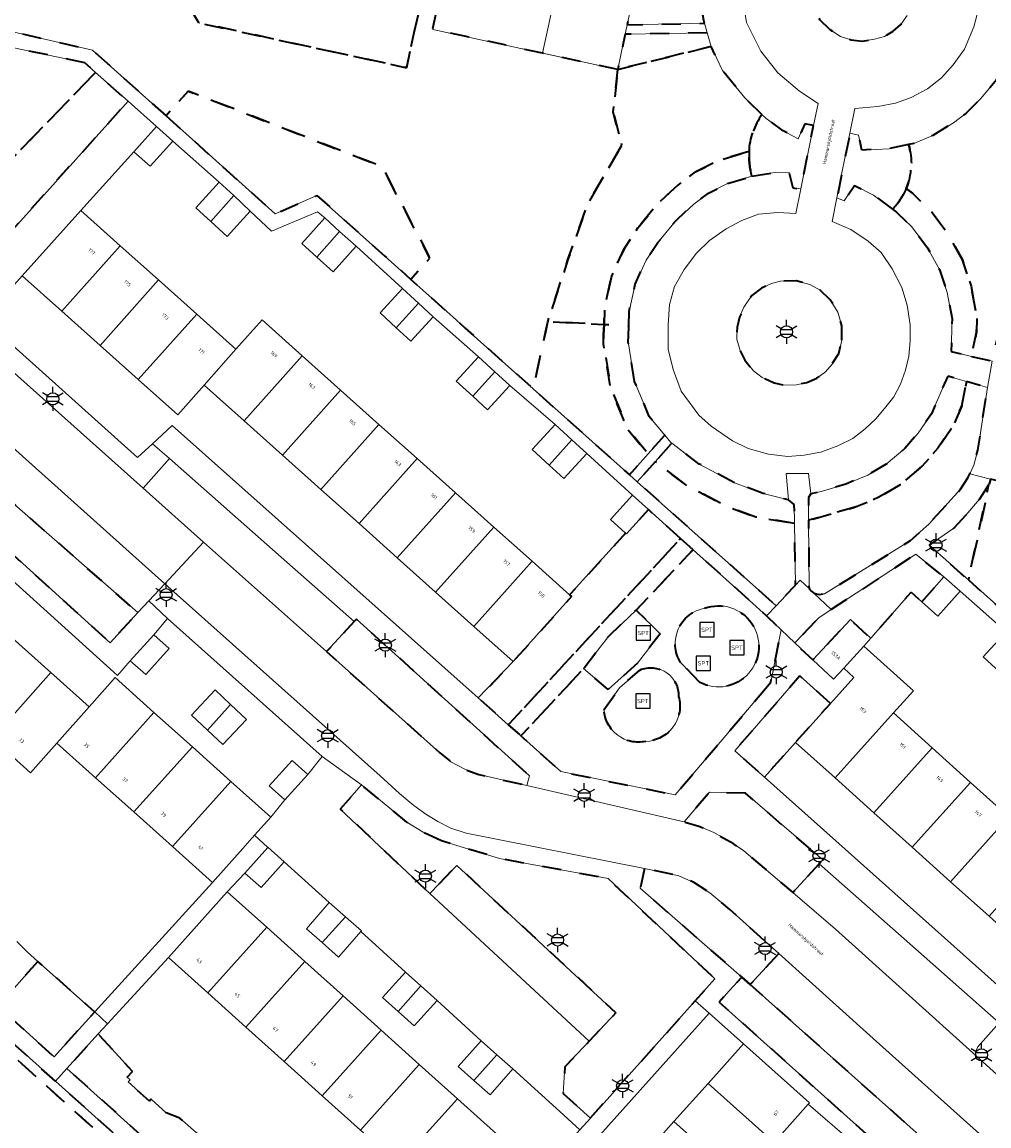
# Model space of a CAD drawing. Extents: x 105780 to 185197, y 477999 to 525027.
# Tile 135 of 562: x 106489 to 106591, y 479322 to 479438. Entities that reach past the tile are written whole.
import ezdxf
from ezdxf.enums import TextEntityAlignment as Align

# ---------------------------------------------------------------- set-up
doc = ezdxf.new("R2010")
doc.units = 0
doc.linetypes.add('XX-HIDDEN', pattern=[4, 2, -2])
for name, color, linetype, lineweight in [('B-GV-GR-MATERIAALGRENS-G', 252, 'XX-HIDDEN', 35), ('B-RO-IE-MEUBILAIR_WEGMEUBILAIR-S', 252, 'Continuous', 25), ('B-RO-IE-TERREINAFSCHEIDING_KUNSTMATIG_HEKWERK-G', 252, 'IE-TERREINAFSCHEIDING-KUNSTMATIG', 18), ('B-XX-KG-KADASTRAAL_BEBOUWING-G', 252, 'Continuous', 20), ('B1-WE-OG-BEBOUWING-T18', 7, 'Continuous', 18), ('B1-WE-OG-TERREIN_ERF-GV', 252, 'Continuous', 18), ('B1-WE-OG-TOPOGRAFIE-T18', 10, 'Continuous', 18), ('B1-WE-VH-VERHARDING_ASFALT-GV', 252, 'Continuous', 18), ('B1-WE-VH-VERHARDING_BETONSTRAATSTEEN-GV', 252, 'Continuous', 18), ('B1-WE-VH-VERHARDING_FUNDERING_ZAND-GV', 7, 'Continuous', 18), ('B1-WE-VH-VERHARDING_HOUTSNIPPERS-GV', 252, 'Continuous', 18), ('B1-WE-VH-VERHARDING_TEGEL-GV', 252, 'Continuous', 18)]:
    doc.layers.add(name, color=color, linetype=linetype, lineweight=lineweight)
doc.styles.add('NLCS-ISO', font='NLCS-ISO.ttf')
doc.styles.add('NLCS-ISO-M200-T18', font='NLCS-ISO.ttf', dxfattribs={"height": 0.36})
doc.linetypes.add('IE-TERREINAFSCHEIDING-KUNSTMATIG', pattern='A,4,[82,NLCS.SHX,S=0.75,R=90,X=0,Y=0],4,-2', length=10)

# ---------------------------------------------------------------- blocks, each defined once
blk = doc.blocks.new('B-SIE-WEG_LICHTMAST-SO')
at = {"ltscale": 0.1}
for p, q in [((0, 1.27), (0, 2.53)), ((-1.1, 0.63), (-2.19, 1.27)), ((1.1, 0.63), (2.19, 1.27)), ((-1.1, -0.63), (-2.19, -1.27)), ((0, -1.27), (0, -2.53)), ((1.1, -0.63), (2.19, -1.27))]:
    blk.add_line(p, q, dxfattribs=at)
at = {"flags": 128}
for points in [[(-1.16, 0.5), (1.16, 0.5)], [(-1.16, -0.5), (1.16, -0.5)]]:
    blk.add_lwpolyline(points, dxfattribs=at)
at = {"ltscale": 0.1}
blk.add_circle((0, 0), 1.27, dxfattribs=at)
at = {"style": 'NLCS-ISO'}
blk.add_attdef('TYPE', text='', height=1.8, dxfattribs=at).set_placement((0, 2.53), align=Align.BOTTOM_CENTER)
blk = doc.blocks.new('SIE-WEG_SPEELTOESTEL-SO')
at = {"flags": 128}
blk.add_lwpolyline([(-0.75, -0.75), (0.75, -0.75), (0.75, 0.75), (-0.75, 0.75)], close=True, dxfattribs=at)
at = {"style": 'NLCS-ISO'}
blk.add_text('SPT', height=0.45, dxfattribs=at).set_placement((0, 0), align=Align.MIDDLE_CENTER)

msp = doc.modelspace()

# ---------------------------------------------------------------- linework, layer by layer
at = {"layer": 'B-GV-GR-MATERIAALGRENS-G', "flags": 128}
for points in [[(106517.835, 479480.006), (106514.3, 479480.62), (106512.77, 479480.76), (106511.5, 479480.58), (106510.18, 479480.01), (106508.8, 479478.86), (106507.02, 479476.93), (106494.28, 479462.73), (106493.06, 479461.31), (106492.24, 479460.04), (106491.57, 479458.33), (106491.216, 479456.654), (106489.678, 479449.361), (106500.374, 479451.016), (106507.958, 479438.29), (106529.8, 479433.566), (106531.122, 479439.675), (106531.259, 479440.311), (106511.897, 479444.497), (106513.593, 479452.339), (106511.952, 479452.79)], [(106563.58, 479451.5), (106564.56, 479452.74), (106566.16, 479454.51), (106560.6, 479461.74), (106558.087, 479462.257), (106553.765, 479441.687), (106553.516, 479440.499), (106553.007, 479438.079), (106561.138, 479438.232), (106561.05, 479438.54), (106560.56, 479441.54), (106560.562, 479442.137), (106560.567, 479443.267), (106560.57, 479444.05), (106561.01, 479446.22), (106561.69, 479448.18), (106562.63, 479450.09)], [(106552.02, 479433.382), (106544.103, 479435.094), (106538.239, 479436.362), (106532.558, 479437.591), (106532.913, 479439.295), (106531.122, 479439.675), (106529.8, 479433.566), (106507.958, 479438.29), (106500.374, 479451.016), (106489.678, 479449.361), (106489.236, 479447.269), (106487.2, 479437.62), (106496.8, 479435.42), (106503.037, 479429.832), (106504.527, 479428.498), (106506.862, 479431.105), (106525.482, 479423.84), (106527.249, 479423.151), (106532.265, 479413.546), (106530.266, 479411.309), (106534.68, 479407.366), (106535.985, 479406.2), (106543.126, 479399.821), (106544.415, 479405.782), (106544.651, 479406.872), (106546.779, 479413.418), (106548.852, 479419.249), (106552.438, 479425.426), (106551.531, 479428.882)], [(106583.21, 479442.5), (106582.79, 479443.89), (106582.1, 479445.15), (106581.04, 479446.19), (106579.77, 479446.99), (106578.34, 479447.37), (106576.51, 479447.31), (106575.4, 479446.94), (106574.32, 479446.27), (106573.4, 479445.36), (106572.62, 479444.2), (106572.29, 479442.92), (106572.18, 479441.49), (106572.46, 479440.11), (106573.25, 479438.59), (106574.31, 479437.59), (106575.44, 479436.84), (106576.54, 479436.51), (106577.72, 479436.37), (106579, 479436.55), (106580.06, 479436.86), (106580.96, 479437.42), (106581.76, 479438.11), (106582.45, 479439.06), (106582.95, 479440.14), (106583.21, 479441.22)], [(106561.419, 479437.243), (106552.797, 479437.079), (106552.595, 479436.118), (106552.02, 479433.382), (106561.83, 479435.8)], [(106495.99, 479434.07), (106486.84, 479436.02), (106483.695, 479421.353), (106483.11, 479418.623), (106497.112, 479433.072)], [(106497.112, 479433.072), (106483.11, 479418.623), (106482.29, 479414.8), (106482.11, 479413.14), (106482.27, 479411.84), (106482.66, 479410.53), (106482.764, 479410.303), (106500.528, 479430.033)], [(106504.527, 479428.498), (106516, 479418.22), (106520.38, 479420.14), (106527.526, 479413.757), (106530.266, 479411.309), (106532.265, 479413.546), (106527.249, 479423.151), (106525.482, 479423.84), (106506.862, 479431.105)], [(106575.57, 479404.94), (106575.56, 479406.44), (106575.16, 479407.86), (106574.36, 479409.16), (106573.31, 479410.17), (106572.21, 479410.77), (106570.76, 479411.16), (106569.11, 479411.12), (106568.18, 479410.87), (106567.12, 479410.38), (106566.12, 479409.61), (106565.26, 479408.39), (106564.82, 479407.33), (106564.55, 479406.29), (106564.54, 479405.05), (106564.88, 479403.83), (106565.36, 479402.81), (106566.28, 479401.72), (106567.21, 479401.01), (106568.46, 479400.44), (106569.47, 479400.21), (106570.79, 479400.25), (106571.88, 479400.48), (106572.94, 479400.93), (106573.84, 479401.61), (106574.54, 479402.4), (106575.24, 479403.52)], [(106550.51, 479404.549), (106550.513, 479405.48), (106550.568, 479406.579), (106544.651, 479406.872), (106544.415, 479405.782), (106543.126, 479399.821), (106553.246, 479390.78), (106555.209, 479392.977), (106553.069, 479395.539), (106551.273, 479399.884)], [(106553.79, 479400.6), (106553.11, 479404.76), (106553.129, 479405.35), (106553.163, 479406.45), (106550.568, 479406.579), (106550.513, 479405.48), (106550.51, 479404.549), (106551.273, 479399.884), (106553.069, 479395.539), (106555.209, 479392.977), (106556.96, 479394.937), (106555.32, 479396.9)], [(106588.174, 479398.017), (106588.684, 479400.574), (106586.7, 479401.136), (106584.98, 479397.2), (106583.59, 479395.15), (106582.2, 479393.55), (106580.24, 479391.89), (106578.31, 479390.75), (106575.99, 479389.79), (106573.53, 479389.06), (106572.3, 479388.76), (106572.06, 479388.39), (106572.075, 479385.998), (106576.84, 479387.328), (106579.474, 479388.418), (106581.752, 479389.763), (106584.032, 479391.695), (106585.655, 479393.562), (106587.266, 479395.939)], [(106588.06, 479389.27), (106588.81, 479390.46), (106589.01, 479390.879), (106589.45, 479391.8), (106589.87, 479393.37), (106590.89, 479399.95), (106588.684, 479400.574), (106588.174, 479398.017), (106587.266, 479395.939), (106585.655, 479393.562), (106584.032, 479391.695), (106581.752, 479389.763), (106579.474, 479388.418), (106576.84, 479387.328), (106572.075, 479385.998), (106572.119, 479378.814), (106572.389, 479378.559), (106572.61, 479378.35), (106573.17, 479378.19), (106573.75, 479378.28), (106582.78, 479383.86), (106584.76, 479385.64)], [(106564.3, 479389.94), (106560.58, 479391.91), (106557.689, 479394.102), (106555.951, 479392.157), (106559.177, 479389.711), (106563.232, 479387.563), (106566.521, 479386.336), (106570.598, 479385.668), (106570.57, 479387.64), (106569.96, 479388.14), (106567.3, 479388.82)], [(106566.521, 479386.336), (106563.232, 479387.563), (106559.177, 479389.711), (106555.951, 479392.157), (106554.067, 479390.047), (106566.841, 479378.636), (106568.65, 479377.02), (106570.69, 479379.18), (106570.598, 479385.668)], [(106591.04, 479389.74), (106590.03, 479388.22), (106588.6, 479386.55), (106587.33, 479385.17), (106584.74, 479383.397), (106588.874, 479379.722)], [(106608.58, 479375.63), (106603.29, 479376.69), (106603.79, 479379.13), (106600.11, 479379.95), (106600.53, 479382.11), (106600.738, 479382.198), (106601.696, 479387.082), (106605.044, 479386.372), (106605.09, 479387.05), (106591.189, 479390.323), (106591.04, 479389.74), (106588.874, 479379.722), (106598.73, 479370.96), (106615.52, 479355.44), (106616.092, 479354.91), (106618.581, 479357.717), (106622.25, 479361.856), (106611.06, 479364.19), (106611.96, 479368.43), (106607.11, 479369.19)], [(106487.444, 479388.674), (106484.83, 479385.63), (106498.66, 479373.13), (106501.56, 479376.29)], [(106558.621, 479384.084), (106555.232, 479387.129), (106552.931, 479384.555), (106552.835, 479384.641), (106546.953, 479378.144), (106547.141, 479377.976), (106541.029, 479371.142), (106537.349, 479367.319), (106540.507, 479364.507)], [(106559.932, 479382.905), (106558.621, 479384.084), (106540.507, 479364.507), (106541.834, 479363.326), (106548.421, 479370.419), (106551.029, 479373.792), (106553.957, 479376.565)], [(106567, 479367.65), (106568.1, 479368.979), (106569.204, 479374.469), (106567.654, 479375.966), (106565.88, 479377.56), (106559.932, 479382.905), (106553.957, 479376.565), (106556.472, 479374.061), (106554.088, 479370.974), (106550.987, 479368.216), (106548.421, 479370.419), (106541.834, 479363.326), (106546.03, 479359.59), (106558.05, 479357.13), (106562.973, 479362.916)], [(106583.979, 479377.417), (106586.304, 479380.05), (106583.34, 479382.43), (106574.451, 479376.611), (106573.15, 479375.76), (106570.618, 479373.104), (106572.521, 479371.314), (106576.466, 479375.574), (106578.618, 479373.596), (106582.87, 479378.45)], [(106524.55, 479375.61), (106524.304, 479375.344), (106521.388, 479372.198), (106533.31, 479361.57), (106534.48, 479360.61), (106536, 479359.79), (106537.39, 479359.29), (106542.46, 479358.121), (106542.73, 479359.12)], [(106574.387, 479366.747), (106571.15, 479369.65), (106564.32, 479361.77), (106567.423, 479359), (106570.707, 479362.653)], [(106533.47, 479352.31), (106531.56, 479353.2), (106529.84, 479354.26), (106525.072, 479358.178), (106522.84, 479355.64), (106532.24, 479346.78), (106535.099, 479349.714), (106551.82, 479334.24), (106549.012, 479331.259), (106546.45, 479328.54), (106546.28, 479325.74), (106549.13, 479323.16), (106560.156, 479335.492), (106562.22, 479337.8), (106550.99, 479348.33), (106539.58, 479350.44)], [(106565.46, 479357.31), (106561.66, 479357.41), (106558.994, 479354.295), (106560.54, 479353.86), (106562.1, 479353.18), (106563.85, 479352.19), (106565.25, 479351.25), (106570.403, 479346.865), (106573.187, 479349.885), (106573.56, 479350.29)], [(106554.809, 479349.406), (106554.36, 479347.33), (106565.049, 479337.983), (106565.948, 479337.197), (106568.948, 479340.458), (106563.8, 479345.08), (106561.69, 479346.84), (106560.09, 479347.89), (106558.45, 479348.63)], [(106491.052, 479339.623), (106486.838, 479334.925), (106492.752, 479329.612), (106497.024, 479334.316), (106496.995, 479334.343)], [(106565.948, 479337.197), (106565.049, 479337.983), (106563.74, 479336.53), (106562.683, 479335.356), (106584.455, 479315.819), (106586.93, 479318.48)], [(106512.274, 479317.624), (106505.97, 479323.14), (106504.55, 479323.72), (106502.968, 479325.159), (106502.781, 479324.951), (106500.537, 479326.967), (106500.736, 479327.189), (106500.45, 479327.45), (106501.01, 479328.05), (106497.388, 479332.013), (106494.109, 479328.389), (106513.87, 479310.58), (106527.258, 479298.698), (106530.135, 479301.915), (106527.033, 479304.71)]]:
    msp.add_lwpolyline(points, close=True, dxfattribs=at)
for points in [[(106567.174, 479428.661), (106565.37, 479430.4), (106563.01, 479433.27), (106561.83, 479435.8), (106552.02, 479433.382), (106551.531, 479428.882), (106552.438, 479425.426), (106548.852, 479419.249), (106546.779, 479413.418), (106544.651, 479406.872), (106550.568, 479406.579), (106550.619, 479408.261), (106551.36, 479411.64), (106552.723, 479414.612), (106554.135, 479416.724), (106556.169, 479419.234), (106558.336, 479421.233), (106560.174, 479422.605), (106562.598, 479423.805), (106565.54, 479424.701), (106565.827, 479424.746)], [(106598.53, 479434.25), (106593.828, 479435.729), (106593.234, 479434.728), (106591.68, 479432.11), (106590.14, 479430.29), (106588.63, 479428.8), (106587.31, 479427.76), (106585.12, 479426.45), (106583.13, 479425.61), (106582.587, 479425.49)], [(106582.339, 479420.854), (106582.996, 479420.363), (106584.89, 479418.574), (106586.76, 479416.063), (106588.242, 479413.387), (106589.164, 479410.6), (106589.767, 479407.374), (106589.721, 479405.778), (106589.213, 479403.226), (106591.38, 479402.72), (106598.53, 479434.25)], [(106572.603, 479427.495), (106571.67, 479427.68), (106570.97, 479426.08), (106569.4, 479426.94), (106567.61, 479428.24), (106567.174, 479428.661)], [(106566.12, 479422.16), (106568.32, 479422.5), (106570.02, 479422.56), (106570.42, 479420.95), (106571.246, 479420.818), (106572.603, 479427.495)], [(106582.587, 479425.49), (106580.54, 479425.04), (106577.69, 479424.91), (106577.34, 479426.48), (106576.427, 479426.693), (106575.05, 479419.875), (106575.81, 479419.59), (106576.9, 479421.2), (106578.91, 479420.17), (106580.886, 479418.694)], [(106565.827, 479424.746), (106565.54, 479424.701), (106562.598, 479423.805), (106560.174, 479422.605), (106558.336, 479421.233), (106556.169, 479419.234), (106554.135, 479416.724), (106552.723, 479414.612), (106551.36, 479411.64), (106550.619, 479408.261), (106550.568, 479406.579), (106553.163, 479406.45), (106553.21, 479407.94), (106553.84, 479410.81), (106555, 479413.34), (106556.23, 479415.18), (106558.07, 479417.45), (106560, 479419.23), (106561.54, 479420.38), (106563.56, 479421.38)], [(106563.56, 479421.38), (106566.12, 479422.16)], [(106588.242, 479413.387), (106586.76, 479416.063), (106584.89, 479418.574), (106582.996, 479420.363), (106582.339, 479420.854)], [(106580.886, 479418.694), (106581.32, 479418.37), (106582.94, 479416.84), (106584.57, 479414.65), (106585.85, 479412.34), (106586.64, 479409.95), (106587.16, 479407.17), (106587.061, 479403.729), (106589.213, 479403.226), (106589.721, 479405.778), (106589.767, 479407.374), (106589.164, 479410.6), (106588.242, 479413.387)], [(106501.86, 479319), (106492.891, 479327.043), (106444.93, 479370.05), (106441.22, 479373.28), (106440.38, 479373.76), (106438.2, 479374.53), (106432.19, 479376.19), (106430.65, 479376.87), (106429.76, 479377.48), (106417.24, 479388.523), (106412.507, 479387.223), (106413.014, 479386.803), (106448.975, 479354.193)], [(106560.654, 479368.951), (106558.606, 479371.051)], [(106550.558, 479366.059), (106552.213, 479368.395), (106554.342, 479370.243)], [(106554.342, 479370.243), (106554.501, 479370.333)], [(106550.521, 479274.198), (106547.999, 479276.588), (106543.801, 479280.417), (106501.194, 479318.254), (106444.268, 479369.301)], [(106444.268, 479369.301), (106501.194, 479318.254), (106543.801, 479280.417), (106547.999, 479276.588), (106550.521, 479274.198)]]:
    msp.add_lwpolyline(points, dxfattribs=at)
for points in [[(106567.174, 479428.661, 0.1376403), (106565.827, 479424.746)], [(106565.827, 479424.746, -0.1376403), (106567.174, 479428.661)], [(106582.587, 479425.49, -0.1751345), (106582.339, 479420.854)], [(106582.339, 479420.854, 0.1751345), (106582.587, 479425.49)], [(106565.827, 479424.746, 0.0855017), (106566.12, 479422.16)], [(106566.12, 479422.16, -0.0855017), (106565.827, 479424.746)], [(106580.886, 479418.694, 0.095995), (106582.339, 479420.854)], [(106582.339, 479420.854, -0.095995), (106580.886, 479418.694)], [(106558.606, 479371.051, -0.5267767), (106561.143, 479376.745)], [(106561.143, 479376.745, -1.5268277), (106560.654, 479368.951)], [(106554.501, 479370.333, -0.5232696), (106558.409, 479367.487)], [(106558.409, 479367.487, -0.4871438), (106554.958, 479362.757)], [(106554.958, 479362.757, -0.4550086), (106550.558, 479366.059)]]:
    msp.add_lwpolyline(points, format="xyb", dxfattribs=at)
at = {"layer": 'B-RO-IE-TERREINAFSCHEIDING_KUNSTMATIG_HEKWERK-G', "flags": 128}
msp.add_lwpolyline([(106553.007, 479438.079), (106552.797, 479437.079), (106552.595, 479436.118), (106552.02, 479433.382), (106542.032, 479435.542)], dxfattribs=at)
at = {"layer": 'B-XX-KG-KADASTRAAL_BEBOUWING-G', "flags": 128}
msp.add_lwpolyline([(106532.913, 479439.295), (106532.558, 479437.591), (106538.239, 479436.362), (106544.103, 479435.094), (106545.11, 479439.751)], dxfattribs=at)
for points in [[(106505.223, 479425.841), (106503.517, 479427.374), (106501.149, 479424.739), (106502.855, 479423.206)], [(106511.653, 479420.117), (106510.096, 479421.533), (106507.651, 479418.845), (106509.23, 479417.408)], [(106513.36, 479418.484), (106511.653, 479420.117), (106509.23, 479417.408), (106510.954, 479415.84)], [(106499.707, 479414.86), (106495.563, 479418.566), (106489.41, 479411.686), (106493.554, 479407.98)], [(106522.773, 479416.355), (106521.202, 479417.774), (106518.787, 479415.101), (106520.391, 479413.652)], [(106524.495, 479414.799), (106522.773, 479416.355), (106520.391, 479413.652), (106522.08, 479412.126)], [(106503.732, 479411.26), (106499.707, 479414.86), (106493.554, 479407.98), (106497.579, 479404.38)], [(106507.757, 479407.661), (106503.732, 479411.26), (106497.579, 479404.38), (106501.605, 479400.781)], [(106531.053, 479408.825), (106529.392, 479410.367), (106527.021, 479407.812), (106528.729, 479406.227)], [(106532.623, 479407.368), (106531.053, 479408.825), (106528.729, 479406.227), (106530.252, 479404.814)], [(106511.871, 479403.982), (106507.757, 479407.661), (106501.605, 479400.781), (106505.746, 479397.077), (106508.537, 479400.198)], [(106518.834, 479403.292), (106514.622, 479407.058), (106511.871, 479403.982), (106508.537, 479400.198), (106512.721, 479396.456)], [(106522.872, 479399.68), (106518.834, 479403.292), (106512.721, 479396.456), (106516.758, 479392.846)], [(106539.08, 479401.601), (106537.367, 479403.172), (106535.031, 479400.626), (106536.776, 479399.025)], [(106540.659, 479400.152), (106539.08, 479401.601), (106536.776, 479399.025), (106538.323, 479397.606)], [(106526.897, 479396.081), (106522.872, 479399.68), (106516.758, 479392.846), (106520.783, 479389.247)], [(106530.922, 479392.481), (106526.897, 479396.081), (106520.783, 479389.247), (106524.809, 479385.647)], [(106547.185, 479394.464), (106545.437, 479396.068), (106543.021, 479393.435), (106544.803, 479391.8)], [(106548.773, 479393.006), (106547.185, 479394.464), (106544.803, 479391.8), (106546.357, 479390.374)], [(106534.947, 479388.881), (106530.922, 479392.481), (106524.809, 479385.647), (106528.834, 479382.048)], [(106538.972, 479385.282), (106534.947, 479388.881), (106528.834, 479382.048), (106532.859, 479378.448)], [(106555.232, 479387.129), (106553.545, 479388.638), (106551.243, 479386.063), (106552.835, 479384.641), (106552.931, 479384.555)], [(106542.997, 479381.682), (106538.972, 479385.282), (106532.859, 479378.448), (106536.884, 479374.848)], [(106546.953, 479378.144), (106542.997, 479381.682), (106536.884, 479374.848), (106541.029, 479371.142), (106547.141, 479377.976)], [(106588.001, 479378.552), (106586.304, 479380.05), (106583.979, 479377.417), (106585.675, 479375.919)], [(106577.877, 479372.774), (106578.618, 479373.596), (106576.466, 479375.574), (106572.521, 479371.314), (106574.708, 479369.289), (106575.783, 479370.449)], [(106594.582, 479372.674), (106592.838, 479374.267), (106590.429, 479371.63), (106592.194, 479370.017)], [(106492.423, 479369.987), (106488.379, 479373.611), (106482.18, 479366.693), (106486.225, 479363.069)], [(106503.223, 479373.972), (106500.765, 479371.218), (106502.388, 479369.77), (106504.846, 479372.524)], [(106577.877, 479372.774), (106575.783, 479370.449), (106576.837, 479369.473), (106574.387, 479366.747), (106570.707, 479362.653), (106574.86, 479358.92), (106580.986, 479365.744), (106583.092, 479368.087)], [(106496.424, 479366.403), (106492.423, 479369.987), (106486.225, 479363.069), (106490.26, 479359.454), (106493.054, 479362.573)], [(106503.246, 479365.793), (106499.158, 479369.455), (106496.424, 479366.403), (106493.054, 479362.573), (106497.108, 479358.941)], [(106511.304, 479366.649), (106509.69, 479368.172), (106507.196, 479365.529), (106508.878, 479363.941)], [(106511.304, 479366.649), (106508.878, 479363.941), (106510.49, 479362.42), (106512.985, 479365.063)], [(106507.287, 479362.171), (106503.246, 479365.793), (106497.108, 479358.941), (106501.121, 479355.346)], [(106585.062, 479362.081), (106580.986, 479365.744), (106574.86, 479358.92), (106578.932, 479355.26)], [(106511.334, 479358.546), (106507.287, 479362.171), (106501.121, 479355.346), (106505.196, 479351.694)], [(106589.1, 479358.451), (106585.062, 479362.081), (106578.932, 479355.26), (106582.97, 479351.631)], [(106519.423, 479359.282), (106517.784, 479360.756), (106515.375, 479358.079), (106517.015, 479356.604)], [(106515.528, 479354.789), (106511.334, 479358.546), (106505.196, 479351.694), (106509.389, 479347.937), (106512.594, 479351.515), (106513.825, 479352.889)], [(106593.137, 479354.823), (106589.1, 479358.451), (106582.97, 479351.631), (106587.008, 479348.002)], [(106597.172, 479351.197), (106593.137, 479354.823), (106587.008, 479348.002), (106591.045, 479344.373)], [(106516.951, 479350.097), (106515.239, 479351.622), (106515.235, 479351.617), (106512.823, 479348.91), (106514.535, 479347.385)], [(106515.107, 479343.214), (106510.961, 479346.94), (106504.771, 479340.053), (106508.902, 479336.341)], [(106523.375, 479344.329), (106521.678, 479345.807), (106519.272, 479343.046), (106520.926, 479341.605)], [(106524.993, 479342.768), (106525.068, 479342.854), (106523.375, 479344.329), (106520.926, 479341.605), (106522.663, 479340.092)], [(106519.123, 479339.605), (106515.107, 479343.214), (106508.902, 479336.341), (106512.918, 479332.731)], [(106523.139, 479335.996), (106519.123, 479339.605), (106512.918, 479332.731), (106516.934, 479329.122)], [(106531.326, 479337.053), (106529.696, 479338.515), (106527.29, 479335.834), (106528.917, 479334.373)], [(106533.021, 479335.531), (106531.326, 479337.053), (106528.917, 479334.373), (106530.615, 479332.85)], [(106527.142, 479332.398), (106523.139, 479335.996), (106516.934, 479329.122), (106520.952, 479325.511)], [(106531.15, 479328.796), (106527.142, 479332.398), (106520.952, 479325.511), (106524.96, 479321.909)], [(106539.316, 479329.82), (106537.65, 479331.296), (106535.241, 479328.578), (106536.887, 479327.118)], [(106565.219, 479330.979), (106561.504, 479326.813), (106568.463, 479320.609), (106572.033, 479324.614), (106572.177, 479324.775)], [(106540.993, 479328.333), (106539.316, 479329.82), (106536.887, 479327.118), (106538.583, 479325.615)], [(106535.158, 479325.194), (106531.15, 479328.796), (106524.96, 479321.909), (106528.968, 479318.307)], [(106561.504, 479326.813), (106557.923, 479322.796), (106564.881, 479316.592), (106564.894, 479316.607), (106567.044, 479314.602), (106570.577, 479318.564), (106568.427, 479320.568), (106568.463, 479320.609)], [(106535.158, 479325.194), (106528.968, 479318.307), (106533.125, 479314.572), (106539.314, 479321.459)], [(106557.923, 479322.796), (106554.341, 479318.779), (106561.3, 479312.575), (106564.881, 479316.592)]]:
    msp.add_lwpolyline(points, close=True, dxfattribs=at)
at = {"layer": 'B1-WE-OG-TERREIN_ERF-GV', "flags": 128}
for points in [[(106558.087, 479462.257), (106550.165, 479463.887), (106549.368, 479460.2), (106547.425, 479460.62), (106546.06, 479454.303), (106548.083, 479453.865), (106546.193, 479445.123), (106544.242, 479445.545), (106543.602, 479442.586), (106543.084, 479440.189), (106545.11, 479439.751), (106544.103, 479435.094), (106552.02, 479433.382), (106552.595, 479436.118), (106552.797, 479437.079), (106552.827, 479437.223), (106553.007, 479438.079), (106553.516, 479440.499), (106553.765, 479441.687)], [(106503.517, 479427.374), (106500.528, 479430.033), (106482.764, 479410.303), (106483.15, 479409.46), (106483.86, 479408.49), (106485.279, 479407.119), (106489.41, 479411.686), (106495.563, 479418.566), (106501.149, 479424.739)], [(106524.495, 479414.799), (106522.08, 479412.126), (106520.391, 479413.652), (106518.787, 479415.101), (106521.202, 479417.774), (106520.438, 479418.413), (106515.62, 479416.38), (106513.36, 479418.484), (106510.954, 479415.84), (106509.23, 479417.408), (106507.651, 479418.845), (106510.096, 479421.533), (106505.223, 479425.841), (106502.855, 479423.206), (106501.149, 479424.739), (106495.563, 479418.566), (106499.707, 479414.86), (106503.732, 479411.26), (106507.757, 479407.661), (106511.871, 479403.982), (106514.622, 479407.058), (106518.834, 479403.292), (106522.872, 479399.68), (106526.897, 479396.081), (106530.922, 479392.481), (106534.947, 479388.881), (106538.972, 479385.282), (106542.997, 479381.682), (106546.953, 479378.144), (106552.835, 479384.641), (106551.243, 479386.063), (106553.545, 479388.638), (106548.773, 479393.006), (106546.357, 479390.374), (106544.803, 479391.8), (106543.021, 479393.435), (106545.437, 479396.068), (106540.659, 479400.152), (106538.323, 479397.606), (106536.776, 479399.025), (106535.031, 479400.626), (106537.367, 479403.172), (106532.623, 479407.368), (106530.252, 479404.814), (106528.729, 479406.227), (106527.021, 479407.812), (106529.392, 479410.367)], [(106497.579, 479404.38), (106493.554, 479407.98), (106489.41, 479411.686), (106485.279, 479407.119), (106501.52, 479392.6), (106503.094, 479394.045), (106505.18, 479395.96), (106537.349, 479367.319), (106541.029, 479371.142), (106536.884, 479374.848), (106532.859, 479378.448), (106528.834, 479382.048), (106524.809, 479385.647), (106520.783, 479389.247), (106516.758, 479392.846), (106512.721, 479396.456), (106508.537, 479400.198), (106505.746, 479397.077), (106501.605, 479400.781)], [(106507.196, 479365.529), (106509.69, 479368.172), (106511.304, 479366.649), (106512.985, 479365.063), (106510.49, 479362.42), (106508.878, 479363.941)], [(106582.97, 479351.631), (106578.932, 479355.26), (106574.86, 479358.92), (106570.707, 479362.653), (106567.423, 479359), (106595.823, 479333.651), (106592.61, 479330.18), (106608.92, 479315.54), (106611.211, 479317.954), (106612.582, 479319.3), (106608.395, 479323.063), (106604.357, 479326.693), (106600.318, 479330.322), (106596.26, 479333.97), (106599.102, 479337.132), (106595.084, 479340.743), (106591.045, 479344.373), (106587.008, 479348.002)], [(106510.961, 479346.94), (106512.823, 479348.91), (106515.235, 479351.617), (106513.825, 479352.889), (106512.594, 479351.515), (106509.389, 479347.937), (106497.024, 479334.316), (106498.368, 479333.08), (106504.771, 479340.053)]]:
    msp.add_lwpolyline(points, close=True, dxfattribs=at)
for points in [[(106488.379, 479373.611), (106492.423, 479369.987), (106496.424, 479366.403), (106499.158, 479369.455), (106503.246, 479365.793), (106507.287, 479362.171), (106511.334, 479358.546), (106515.528, 479354.789), (106517.015, 479356.604), (106515.375, 479358.079), (106517.784, 479360.756), (106519.423, 479359.282), (106520.95, 479361.16), (106504.684, 479375.673), (106503.223, 479373.972), (106504.846, 479372.524), (106502.388, 479369.77), (106500.765, 479371.218), (106499.408, 479369.698), (106466.95, 479399.04)], [(106592.194, 479370.017), (106590.429, 479371.63), (106592.838, 479374.267), (106588.001, 479378.552), (106585.675, 479375.919), (106583.979, 479377.417), (106582.87, 479378.45), (106578.618, 479373.596), (106577.877, 479372.774), (106583.092, 479368.087), (106580.986, 479365.744), (106585.062, 479362.081), (106589.1, 479358.451), (106593.137, 479354.823)], [(106488.83, 479341.72), (106489.93, 479340.62), (106491.052, 479339.623), (106496.995, 479334.343), (106497.024, 479334.316), (106509.389, 479347.937), (106505.196, 479351.694), (106501.121, 479355.346), (106497.108, 479358.941), (106493.054, 479362.573), (106490.26, 479359.454), (106486.225, 479363.069)], [(106548.025, 479321.924), (106545.911, 479323.851), (106540.993, 479328.333), (106538.583, 479325.615), (106536.887, 479327.118), (106535.241, 479328.578), (106537.65, 479331.296), (106533.021, 479335.531), (106530.615, 479332.85), (106528.917, 479334.373), (106527.29, 479335.834), (106529.696, 479338.515), (106524.993, 479342.768), (106522.663, 479340.092), (106520.926, 479341.605), (106519.272, 479343.046), (106521.678, 479345.807), (106516.951, 479350.097), (106514.535, 479347.385), (106512.823, 479348.91), (106510.961, 479346.94), (106515.107, 479343.214), (106519.123, 479339.605), (106523.139, 479335.996), (106527.142, 479332.398), (106531.15, 479328.796), (106535.158, 479325.194), (106539.314, 479321.459)], [(106524.96, 479321.909), (106520.952, 479325.511), (106516.934, 479329.122), (106512.918, 479332.731), (106508.902, 479336.341), (106504.771, 479340.053), (106498.368, 479333.08), (106497.388, 479332.013), (106501.01, 479328.05), (106500.45, 479327.45), (106500.736, 479327.189), (106500.537, 479326.967), (106502.781, 479324.951), (106502.968, 479325.159), (106504.55, 479323.72), (106505.97, 479323.14), (106512.274, 479317.624)], [(106554.341, 479318.779), (106557.923, 479322.796), (106561.504, 479326.813), (106565.219, 479330.979), (106561.626, 479334.182), (106538.617, 479308.559)], [(106581.206, 479316.699), (106572.033, 479324.614), (106568.463, 479320.609)]]:
    msp.add_lwpolyline(points, dxfattribs=at)
at = {"layer": 'B1-WE-VH-VERHARDING_ASFALT-GV', "flags": 128}
for points in [[(106483.14, 479456.58), (106478.325, 479434.365), (106473.71, 479412.9), (106473.606, 479411.765), (106473.41, 479409.36), (106473.57, 479408.32), (106474.03, 479407.15), (106474.69, 479406.09), (106475.64, 479405.03), (106478.42, 479402.58), (106479.876, 479401.277), (106504.392, 479379.332), (106508.472, 479383.713), (106502.123, 479389.373), (106484.29, 479405.27), (106482, 479407.53), (106481.13, 479408.78), (106480.5, 479410.17), (106480.19, 479411.42), (106480, 479412.94), (106480.14, 479414.78), (106480.62, 479417.32), (106484.31, 479434.5), (106488.26, 479453.45)], [(106565.1, 479441.16), (106565.56, 479438.3), (106567.04, 479435.31), (106568.83, 479433.03), (106571.11, 479431.1), (106573.07, 479429.79), (106572.603, 479427.495), (106571.246, 479420.818), (106570.72, 479418.23), (106568.83, 479418.34), (106566.82, 479418.18), (106565.06, 479417.51), (106563.4, 479416.63), (106561.67, 479415.42), (106560.3, 479414.07), (106558.98, 479412.37), (106557.97, 479410.58), (106557.44, 479408.69), (106557.31, 479406.55), (106557.32, 479403.99), (106557.85, 479401.86), (106558.69, 479399.55), (106560.54, 479397.03), (106561.83, 479395.9), (106564.09, 479394.33), (106565.72, 479393.54), (106567.86, 479392.93), (106569.89, 479392.7), (106571.6, 479392.83), (106573.36, 479393.16), (106575.15, 479393.82), (106576.74, 479394.59), (106578.03, 479395.6), (106579.15, 479396.66), (106580.07, 479397.73), (106581.02, 479398.96), (106581.74, 479400.29), (106582.26, 479401.77), (106582.62, 479403.25), (106582.74, 479404.87), (106582.74, 479406.54), (106582.44, 479408.61), (106581.88, 479410.47), (106580.85, 479412.42), (106579.69, 479414.13), (106578.34, 479415.34), (106576.53, 479416.55), (106574.55, 479417.4), (106575.05, 479419.875), (106576.427, 479426.693), (106576.95, 479429.28), (106579.34, 479429.49), (106581.2, 479429.83), (106582.87, 479430.44), (106584.58, 479431.36), (106586.06, 479432.49), (106587.29, 479433.87), (106588.47, 479435.52), (106589.45, 479437.87), (106590.77, 479442.98)], [(106582.45, 479439.06), (106581.76, 479438.11), (106580.96, 479437.42), (106580.06, 479436.86), (106579, 479436.55), (106577.72, 479436.37), (106576.54, 479436.51), (106575.44, 479436.84), (106574.31, 479437.59), (106573.25, 479438.59)], [(106607.303, 479313.837), (106589.7, 479329.701), (106574.91, 479343.03), (106570.403, 479346.865), (106565.25, 479351.25), (106563.85, 479352.19), (106562.1, 479353.18), (106560.54, 479353.86), (106558.994, 479354.295), (106542.46, 479358.121), (106537.39, 479359.29), (106536, 479359.79), (106534.48, 479360.61), (106533.31, 479361.57), (106521.388, 479372.198), (106508.472, 479383.713), (106504.392, 479379.332), (106527.02, 479359.15), (106529.05, 479357.27), (106530.57, 479356.02), (106531.83, 479355.1), (106533.1, 479354.32), (106534.46, 479353.64), (106536.08, 479353.12), (106554.809, 479349.406), (106558.45, 479348.63), (106560.09, 479347.89), (106561.69, 479346.84), (106563.8, 479345.08), (106568.948, 479340.458), (106578.522, 479331.861), (106590.393, 479321.202)], [(106444.93, 479370.05), (106492.891, 479327.043), (106494.109, 479328.389), (106497.388, 479332.013), (106498.368, 479333.08), (106497.024, 479334.316), (106492.752, 479329.612), (106486.838, 479334.925), (106491.052, 479339.623), (106489.93, 479340.62), (106488.83, 479341.72)], [(106513.87, 479310.58), (106494.109, 479328.389), (106492.891, 479327.043), (106501.86, 479319)]]:
    msp.add_lwpolyline(points, dxfattribs=at)
msp.add_lwpolyline([(106575.57, 479404.94), (106575.24, 479403.52), (106574.54, 479402.4), (106573.84, 479401.61), (106572.94, 479400.93), (106571.88, 479400.48), (106570.79, 479400.25), (106569.47, 479400.21), (106568.46, 479400.44), (106567.21, 479401.01), (106566.28, 479401.72), (106565.36, 479402.81), (106564.88, 479403.83), (106564.54, 479405.05), (106564.55, 479406.29), (106564.82, 479407.33), (106565.26, 479408.39), (106566.12, 479409.61), (106567.12, 479410.38), (106568.18, 479410.87), (106569.11, 479411.12), (106570.76, 479411.16), (106572.21, 479410.77), (106573.31, 479410.17), (106574.36, 479409.16), (106575.16, 479407.86), (106575.56, 479406.44)], close=True, dxfattribs=at)
at = {"layer": 'B1-WE-VH-VERHARDING_BETONSTRAATSTEEN-GV', "flags": 128}
for points in [[(106592.556, 479451.542), (106590.77, 479442.98), (106589.45, 479437.87), (106588.47, 479435.52), (106587.29, 479433.87), (106586.06, 479432.49), (106584.58, 479431.36), (106582.87, 479430.44), (106581.2, 479429.83), (106579.34, 479429.49), (106576.95, 479429.28), (106576.427, 479426.693), (106577.34, 479426.48), (106577.69, 479424.91), (106580.54, 479425.04), (106582.587, 479425.49), (106583.13, 479425.61), (106585.12, 479426.45), (106587.31, 479427.76), (106588.63, 479428.8), (106590.14, 479430.29), (106591.68, 479432.11)], [(106561.05, 479438.54), (106561.138, 479438.232), (106561.419, 479437.243), (106561.83, 479435.8), (106563.01, 479433.27), (106565.37, 479430.4), (106567.174, 479428.661), (106567.61, 479428.24), (106569.4, 479426.94), (106570.97, 479426.08), (106571.67, 479427.68), (106572.603, 479427.495), (106573.07, 479429.79), (106571.11, 479431.1), (106568.83, 479433.03), (106567.04, 479435.31), (106565.56, 479438.3), (106565.1, 479441.16)]]:
    msp.add_lwpolyline(points, dxfattribs=at)
for points in [[(106584.98, 479397.2), (106586.7, 479401.136), (106588.684, 479400.574), (106590.89, 479399.95), (106591.38, 479402.72), (106589.213, 479403.226), (106587.061, 479403.729), (106587.16, 479407.17), (106586.64, 479409.95), (106585.85, 479412.34), (106584.57, 479414.65), (106582.94, 479416.84), (106581.32, 479418.37), (106580.886, 479418.694), (106578.91, 479420.17), (106576.9, 479421.2), (106575.81, 479419.59), (106575.05, 479419.875), (106574.55, 479417.4), (106576.53, 479416.55), (106578.34, 479415.34), (106579.69, 479414.13), (106580.85, 479412.42), (106581.88, 479410.47), (106582.44, 479408.61), (106582.74, 479406.54), (106582.74, 479404.87), (106582.62, 479403.25), (106582.26, 479401.77), (106581.74, 479400.29), (106581.02, 479398.96), (106580.07, 479397.73), (106579.15, 479396.66), (106578.03, 479395.6), (106576.74, 479394.59), (106575.15, 479393.82), (106573.36, 479393.16), (106571.6, 479392.83), (106569.89, 479392.7), (106567.86, 479392.93), (106565.72, 479393.54), (106564.09, 479394.33), (106561.83, 479395.9), (106560.54, 479397.03), (106558.69, 479399.55), (106557.85, 479401.86), (106557.32, 479403.99), (106557.31, 479406.55), (106557.44, 479408.69), (106557.97, 479410.58), (106558.98, 479412.37), (106560.3, 479414.07), (106561.67, 479415.42), (106563.4, 479416.63), (106565.06, 479417.51), (106566.82, 479418.18), (106568.83, 479418.34), (106570.72, 479418.23), (106571.246, 479420.818), (106570.42, 479420.95), (106570.02, 479422.56), (106568.32, 479422.5), (106566.12, 479422.16), (106563.56, 479421.38), (106561.54, 479420.38), (106560, 479419.23), (106558.07, 479417.45), (106556.23, 479415.18), (106555, 479413.34), (106553.84, 479410.81), (106553.21, 479407.94), (106553.163, 479406.45), (106553.129, 479405.35), (106553.11, 479404.76), (106553.79, 479400.6), (106555.32, 479396.9), (106556.96, 479394.937), (106557.6, 479394.17), (106557.689, 479394.102), (106560.58, 479391.91), (106564.3, 479389.94), (106567.3, 479388.82), (106569.96, 479388.14), (106569.72, 479390.9), (106572.06, 479390.9), (106572.3, 479388.76), (106573.53, 479389.06), (106575.99, 479389.79), (106578.31, 479390.75), (106580.24, 479391.89), (106582.2, 479393.55), (106583.59, 479395.15)], [(106479.876, 479401.277), (106476.934, 479397.934), (106486.4, 479389.59), (106487.444, 479388.674), (106501.56, 479376.29), (106502.703, 479377.517), (106504.392, 479379.332)], [(106504.869, 479392.479), (106502.123, 479389.373), (106508.472, 479383.713), (106521.388, 479372.198), (106524.304, 479375.344), (106517.229, 479381.583)], [(106572.61, 479378.35), (106572.389, 479378.559), (106572.119, 479378.814), (106571.181, 479379.7), (106570.69, 479379.18), (106568.65, 479377.02), (106567.654, 479375.966), (106569.204, 479374.469), (106570.618, 479373.104), (106573.15, 479375.76), (106574.451, 479376.611)], [(106583.324, 479340.941), (106573.187, 479349.885), (106570.403, 479346.865), (106574.91, 479343.03), (106589.7, 479329.701), (106589.64, 479329.97), (106589.67, 479330.18), (106589.87, 479330.65), (106592.12, 479333.18)], [(106535.099, 479349.714), (106532.24, 479346.78), (106549.012, 479331.259), (106551.82, 479334.24)], [(106568.948, 479340.458), (106565.948, 479337.197), (106586.93, 479318.48), (106589.33, 479321.06), (106589.7, 479321.28), (106590, 479321.31), (106590.393, 479321.202), (106578.522, 479331.861)]]:
    msp.add_lwpolyline(points, close=True, dxfattribs=at)
at = {"layer": 'B1-WE-VH-VERHARDING_FUNDERING_ZAND-GV', "flags": 128}
msp.add_lwpolyline([(106557.689, 479394.102), (106557.6, 479394.17), (106556.96, 479394.937), (106555.209, 479392.977), (106553.246, 479390.78), (106554.067, 479390.047), (106555.951, 479392.157)], close=True, dxfattribs=at)
at = {"layer": 'B1-WE-VH-VERHARDING_HOUTSNIPPERS-GV', "flags": 128}
msp.add_lwpolyline([(106556.472, 479374.061), (106553.957, 479376.565), (106551.029, 479373.792), (106548.421, 479370.419), (106550.987, 479368.216), (106554.088, 479370.974)], close=True, dxfattribs=at)
at = {"layer": 'B1-WE-VH-VERHARDING_HOUTSNIPPERS-GV'}
for points in [[(106561.143, 479376.745, 0.5267767), (106558.606, 479371.051)], [(106560.654, 479368.951, 1.5268277), (106561.143, 479376.745)], [(106558.409, 479367.487, 0.5232696), (106554.501, 479370.333)], [(106554.958, 479362.757, 0.4871438), (106558.409, 479367.487)], [(106550.558, 479366.059, 0.4550086), (106554.958, 479362.757)]]:
    msp.add_lwpolyline(points, format="xyb", dxfattribs=at)
at = {"layer": 'B1-WE-VH-VERHARDING_HOUTSNIPPERS-GV', "flags": 128}
for points in [[(106558.606, 479371.051), (106560.654, 479368.951)], [(106554.342, 479370.243), (106552.213, 479368.395), (106550.558, 479366.059)], [(106554.501, 479370.333), (106554.342, 479370.243)]]:
    msp.add_lwpolyline(points, dxfattribs=at)
at = {"layer": 'B1-WE-VH-VERHARDING_TEGEL-GV', "flags": 128}
for points in [[(106561.138, 479438.232), (106553.007, 479438.079), (106552.827, 479437.223), (106552.797, 479437.079), (106561.419, 479437.243)], [(106572.06, 479390.9), (106569.72, 479390.9), (106569.96, 479388.14), (106570.57, 479387.64), (106570.598, 479385.668), (106570.69, 479379.18), (106571.181, 479379.7), (106572.119, 479378.814), (106572.075, 479385.998), (106572.06, 479388.39), (106572.3, 479388.76)], [(106532.24, 479346.78), (106522.84, 479355.64), (106525.072, 479358.178), (106520.95, 479361.16), (106519.423, 479359.282), (106517.015, 479356.604), (106515.528, 479354.789), (106513.825, 479352.889), (106515.235, 479351.617), (106515.239, 479351.622), (106516.951, 479350.097), (106521.678, 479345.807), (106523.375, 479344.329), (106525.068, 479342.854), (106524.993, 479342.768), (106529.696, 479338.515), (106531.326, 479337.053), (106533.021, 479335.531), (106537.65, 479331.296), (106539.316, 479329.82), (106540.993, 479328.333), (106545.911, 479323.851), (106548.025, 479321.924), (106549.13, 479323.16), (106546.28, 479325.74), (106546.45, 479328.54), (106549.012, 479331.259)], [(106561.626, 479334.182), (106560.156, 479335.492), (106549.13, 479323.16), (106548.025, 479321.924), (106530.135, 479301.915), (106527.258, 479298.698), (106528.63, 479297.48), (106537.094, 479306.886), (106538.617, 479308.559)]]:
    msp.add_lwpolyline(points, close=True, dxfattribs=at)
for points in [[(106486.84, 479436.02), (106495.99, 479434.07), (106497.112, 479433.072), (106500.528, 479430.033), (106503.517, 479427.374), (106505.223, 479425.841), (106510.096, 479421.533), (106511.653, 479420.117), (106513.36, 479418.484), (106515.62, 479416.38), (106520.438, 479418.413), (106521.202, 479417.774), (106522.773, 479416.355), (106524.495, 479414.799), (106529.392, 479410.367), (106531.053, 479408.825), (106532.623, 479407.368), (106537.367, 479403.172), (106539.08, 479401.601), (106540.659, 479400.152), (106545.437, 479396.068), (106547.185, 479394.464), (106548.773, 479393.006), (106553.545, 479388.638), (106555.232, 479387.129), (106558.621, 479384.084), (106559.932, 479382.905), (106565.88, 479377.56), (106567.654, 479375.966), (106568.65, 479377.02), (106566.841, 479378.636), (106554.067, 479390.047), (106553.246, 479390.78), (106543.126, 479399.821), (106535.985, 479406.2), (106534.68, 479407.366), (106530.266, 479411.309), (106527.526, 479413.757), (106520.38, 479420.14), (106516, 479418.22), (106504.527, 479428.498), (106503.037, 479429.832), (106496.8, 479435.42), (106487.2, 479437.62)], [(106484.29, 479405.27), (106502.123, 479389.373), (106504.869, 479392.479), (106503.094, 479394.045), (106501.52, 479392.6), (106485.279, 479407.119)], [(106591.38, 479402.72), (106590.89, 479399.95), (106589.87, 479393.37), (106589.45, 479391.8), (106589.01, 479390.879), (106591.189, 479390.323)], [(106466.95, 479399.04), (106499.408, 479369.698), (106500.765, 479371.218), (106503.223, 479373.972), (106504.684, 479375.673), (106502.703, 479377.517), (106501.56, 479376.29), (106498.66, 479373.13), (106484.83, 479385.63)], [(106595.823, 479333.651), (106567.423, 479359), (106564.32, 479361.77), (106571.15, 479369.65), (106574.387, 479366.747), (106576.837, 479369.473), (106575.783, 479370.449), (106574.708, 479369.289), (106572.521, 479371.314), (106570.618, 479373.104), (106569.204, 479374.469), (106568.1, 479368.979), (106567, 479367.65), (106562.973, 479362.916), (106558.05, 479357.13), (106546.03, 479359.59), (106541.834, 479363.326), (106540.507, 479364.507), (106537.349, 479367.319), (106505.18, 479395.96), (106503.094, 479394.045), (106504.869, 479392.479), (106517.229, 479381.583), (106524.304, 479375.344), (106524.55, 479375.61), (106542.73, 479359.12), (106542.46, 479358.121), (106558.994, 479354.295), (106561.66, 479357.41), (106565.46, 479357.31), (106573.56, 479350.29), (106573.187, 479349.885), (106583.324, 479340.941), (106592.12, 479333.18), (106589.87, 479330.65), (106589.67, 479330.18), (106589.64, 479329.97), (106589.7, 479329.701), (106607.303, 479313.837)], [(106591.189, 479390.323), (106589.01, 479390.879), (106588.81, 479390.46), (106588.06, 479389.27), (106584.76, 479385.64), (106582.78, 479383.86), (106573.75, 479378.28), (106573.17, 479378.19), (106572.61, 479378.35), (106574.451, 479376.611), (106583.34, 479382.43), (106586.304, 479380.05), (106588.001, 479378.552), (106592.838, 479374.267)], [(106598.73, 479370.96), (106588.874, 479379.722), (106584.74, 479383.397), (106587.33, 479385.17), (106588.6, 479386.55), (106590.03, 479388.22), (106591.04, 479389.74)], [(106504.392, 479379.332), (106502.703, 479377.517), (106504.684, 479375.673), (106520.95, 479361.16), (106525.072, 479358.178), (106529.84, 479354.26), (106531.56, 479353.2), (106533.47, 479352.31), (106539.58, 479350.44), (106550.99, 479348.33), (106562.22, 479337.8), (106560.156, 479335.492), (106561.626, 479334.182), (106565.219, 479330.979), (106572.177, 479324.775), (106572.033, 479324.614), (106581.206, 479316.699)], [(106584.455, 479315.819), (106562.683, 479335.356), (106563.74, 479336.53), (106565.049, 479337.983), (106554.36, 479347.33), (106554.809, 479349.406), (106536.08, 479353.12), (106534.46, 479353.64), (106533.1, 479354.32), (106531.83, 479355.1), (106530.57, 479356.02), (106529.05, 479357.27), (106527.02, 479359.15), (106504.392, 479379.332)]]:
    msp.add_lwpolyline(points, dxfattribs=at)

# ---------------------------------------------------------------- block references
at = {"layer": 'B-RO-IE-MEUBILAIR_WEGMEUBILAIR-S', "xscale": 0.5, "yscale": 0.5, "zscale": 0.5}
for p in [(106569.756, 479405.806), (106492.616, 479398.756), (106585.476, 479383.376), (106504.528, 479378.176), (106527.576, 479372.876), (106568.677, 479370.046), (106521.516, 479363.356), (106548.49, 479357.087), (106573.166, 479350.716), (106531.787, 479348.599), (106545.689, 479341.883), (106567.496, 479340.976), (106590.256, 479329.816), (106552.526, 479326.556)]:
    msp.add_blockref('B-SIE-WEG_LICHTMAST-SO', p, dxfattribs=at)
at = {"layer": 'B-RO-IE-MEUBILAIR_WEGMEUBILAIR-S'}
for p in [(106554.689, 479374.149), (106561.396, 479374.49), (106564.543, 479372.602), (106561.019, 479370.966), (106554.654, 479366.997)]:
    msp.add_blockref('SIE-WEG_SPEELTOESTEL-SO', p, dxfattribs=at)

# ---------------------------------------------------------------- texts
at = {"layer": 'B1-WE-OG-BEBOUWING-T18', "style": 'NLCS-ISO-M200-T18'}
for s, rotation, p in [('177', 318.2, (106496.709, 479414.237)), ('175', 317.9, (106500.47, 479410.905)), ('173', 317.9, (106504.439, 479407.412)), ('171', 318, (106508.25, 479403.761)), ('169', 317.9, (106515.871, 479403.441)), ('167', 318, (106519.841, 479400.109)), ('165', 318, (106524.128, 479396.298)), ('163', 317.9, (106528.892, 479392.01)), ('161', 317.9, (106532.702, 479388.517)), ('159', 317.9, (106536.672, 479385.024)), ('157', 317.9, (106540.324, 479381.531)), ('155', 318, (106543.976, 479378.197)), ('153A', 317.2, (106574.948, 479371.793)), ('153', 318.1, (106577.796, 479366.057)), ('33', 318.2, (106489.33, 479362.838)), ('35', 318.2, (106496.169, 479362.333)), ('151', 318.1, (106581.974, 479362.301)), ('149', 318.1, (106585.872, 479358.798)), ('37', 318.2, (106500.213, 479358.709)), ('39', 318.2, (106504.257, 479355.086)), ('147', 318.1, (106589.91, 479355.169)), ('41', 318.2, (106508.161, 479351.588)), ('43', 318.1, (106508.01, 479339.696)), ('45', 318.1, (106512.018, 479336.094)), ('47', 318.1, (106516.025, 479332.493)), ('49', 318.1, (106520.033, 479328.891)), ('51', 318.1, (106523.901, 479325.415)), ('67', 48.2, (106568.668, 479323.696))]:
    msp.add_text(s, height=0.36, rotation=rotation, dxfattribs=at).set_placement(p, align=Align.MIDDLE)
at = {"layer": 'B1-WE-OG-TOPOGRAFIE-T18', "style": 'NLCS-ISO-M200-T18'}
for rotation, p in [(78.5, (106574.249, 479425.784)), (318, (106571.762, 479341.896))]:
    msp.add_text('Hammarskjöldstraat', height=0.36, rotation=rotation, dxfattribs=at).set_placement(p, align=Align.MIDDLE)

doc.saveas('drawing.dxf')
